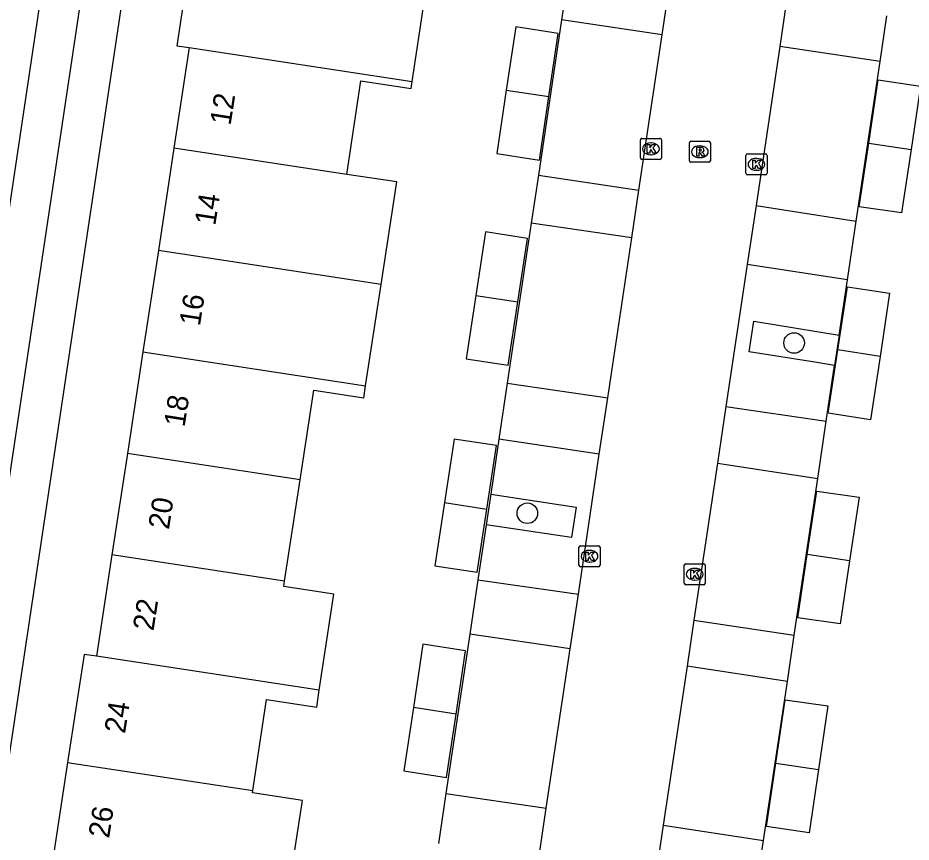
# Model space of a CAD drawing. Extents: x 164150 to 165261, y 382513 to 383432.
# Drawn here: x 164313.46 to 164355.91, y 382781.87 to 382821.01 of the extents above; entities that cross this region are included whole.
import ezdxf

# ---------------------------------------------------------------- set-up
doc = ezdxf.new("R2010")
doc.units = 0
for name, color, linetype in [('IMGEO_Boom', 7, 'Continuous'), ('IMGEO_Groenvoorziening', 7, 'Continuous'), ('IMGEO_Kolk', 7, 'Continuous'), ('IMGEO_Pand', 7, 'Continuous'), ('IMGEO_Pand_nummerreeks', 7, 'Continuous'), ('IMGEO_Parkeervlak_open', 7, 'Continuous'), ('IMGEO_Rijbaan_lokaal_open', 7, 'Continuous'), ('IMGEO_Rioolput', 7, 'Continuous'), ('IMGEO_Voetpad_open', 7, 'Continuous')]:
    doc.layers.add(name, color=color, linetype=linetype)

msp = doc.modelspace()

# ---------------------------------------------------------------- linework, layer by layer
at = {"layer": 'IMGEO_Boom'}
for centre in [(164350.346, 382805.576), (164337.671, 382797.492)]:
    msp.add_circle(centre, 0.489, dxfattribs=at)
at = {"layer": 'IMGEO_Groenvoorziening'}
for points in [[(164352.49, 382805.954), (164352.274, 382804.514)], [(164335.928, 382798.393), (164335.711, 382796.942)]]:
    msp.add_lwpolyline(points, dxfattribs=at)
at = {"layer": 'IMGEO_Kolk'}
for p, q in [((164343.044, 382814.368), (164343.044, 382815.22)), ((164343.119, 382815.294), (164343.971, 382815.294)), ((164343.532, 382815.074), (164343.557, 382815.074)), ((164344.045, 382815.22), (164344.045, 382814.368)), ((164348.133, 382814.559), (164348.985, 382814.559)), ((164343.971, 382814.294), (164343.119, 382814.294)), ((164343.555, 382814.514), (164343.53, 382814.514)), ((164348.058, 382813.633), (164348.058, 382814.485)), ((164348.546, 382814.339), (164348.571, 382814.339)), ((164349.059, 382814.485), (164349.059, 382813.633)), ((164348.569, 382813.779), (164348.544, 382813.779)), ((164348.985, 382813.559), (164348.133, 382813.559)), ((164340.124, 382795.024), (164340.124, 382795.876)), ((164340.199, 382795.95), (164341.051, 382795.95)), ((164341.125, 382795.876), (164341.125, 382795.024)), ((164340.612, 382795.73), (164340.637, 382795.73)), ((164340.635, 382795.17), (164340.61, 382795.17)), ((164345.124, 382794.168), (164345.124, 382795.02)), ((164345.199, 382795.094), (164346.051, 382795.094)), ((164346.125, 382795.02), (164346.125, 382794.168)), ((164341.051, 382794.95), (164340.199, 382794.95)), ((164345.612, 382794.874), (164345.637, 382794.874)), ((164345.635, 382794.314), (164345.61, 382794.314)), ((164346.051, 382794.094), (164345.199, 382794.094))]:
    msp.add_line(p, q, dxfattribs=at)
for points in [[(164343.044, 382814.368), (164343.044, 382815.22)], [(164343.119, 382815.294), (164343.971, 382815.294)], [(164343.365, 382814.994), (164343.488, 382814.994), (164343.488, 382814.843), (164343.618, 382814.994), (164343.782, 382814.994), (164343.636, 382814.843), (164343.789, 382814.594), (164343.637, 382814.594), (164343.552, 382814.758), (164343.488, 382814.691), (164343.488, 382814.594), (164343.365, 382814.594), (164343.365, 382814.994)], [(164344.045, 382815.22), (164344.045, 382814.368)], [(164348.133, 382814.559), (164348.985, 382814.559)], [(164343.971, 382814.294), (164343.119, 382814.294)], [(164348.058, 382813.633), (164348.058, 382814.485)], [(164348.379, 382814.259), (164348.502, 382814.259), (164348.502, 382814.108), (164348.632, 382814.259), (164348.796, 382814.259), (164348.65, 382814.108), (164348.803, 382813.859), (164348.651, 382813.859), (164348.566, 382814.023), (164348.502, 382813.956), (164348.502, 382813.859), (164348.379, 382813.859), (164348.379, 382814.259)], [(164349.059, 382814.485), (164349.059, 382813.633)], [(164348.985, 382813.559), (164348.133, 382813.559)], [(164340.124, 382795.024), (164340.124, 382795.876)], [(164340.199, 382795.95), (164341.051, 382795.95)], [(164341.125, 382795.876), (164341.125, 382795.024)], [(164340.445, 382795.65), (164340.568, 382795.65), (164340.568, 382795.499), (164340.698, 382795.65), (164340.862, 382795.65), (164340.716, 382795.499), (164340.869, 382795.25), (164340.717, 382795.25), (164340.632, 382795.414), (164340.568, 382795.347), (164340.568, 382795.25), (164340.445, 382795.25), (164340.445, 382795.65)], [(164345.124, 382794.168), (164345.124, 382795.02)], [(164345.199, 382795.094), (164346.051, 382795.094)], [(164346.125, 382795.02), (164346.125, 382794.168)], [(164341.051, 382794.95), (164340.199, 382794.95)], [(164345.445, 382794.794), (164345.568, 382794.794), (164345.568, 382794.643), (164345.698, 382794.794), (164345.862, 382794.794), (164345.716, 382794.643), (164345.869, 382794.394), (164345.717, 382794.394), (164345.632, 382794.558), (164345.568, 382794.491), (164345.568, 382794.394), (164345.445, 382794.394), (164345.445, 382794.794)], [(164346.051, 382794.094), (164345.199, 382794.094)]]:
    msp.add_lwpolyline(points, dxfattribs=at)
for centre, start, end in [((164343.121, 382815.218), 91.552, 178.448), ((164343.121, 382815.218), 91.552, 178.448), ((164343.969, 382815.218), 1.552, 88.448), ((164343.969, 382815.218), 1.552, 88.448), ((164348.135, 382814.483), 91.552, 178.448), ((164348.135, 382814.483), 91.552, 178.448), ((164348.983, 382814.483), 1.552, 88.448), ((164348.983, 382814.483), 1.552, 88.448), ((164343.121, 382814.37), 181.552, 268.448), ((164343.121, 382814.37), 181.552, 268.448), ((164343.969, 382814.37), 271.552, 358.448), ((164343.969, 382814.37), 271.552, 358.448), ((164348.135, 382813.635), 181.552, 268.448), ((164348.135, 382813.635), 181.552, 268.448), ((164348.983, 382813.635), 271.552, 358.448), ((164348.983, 382813.635), 271.552, 358.448), ((164340.201, 382795.874), 91.552, 178.448), ((164340.201, 382795.874), 91.552, 178.448), ((164341.049, 382795.874), 1.552, 88.448), ((164341.049, 382795.874), 1.552, 88.448), ((164340.201, 382795.026), 181.552, 268.448), ((164340.201, 382795.026), 181.552, 268.448), ((164341.049, 382795.026), 271.552, 358.448), ((164341.049, 382795.026), 271.552, 358.448), ((164345.201, 382795.018), 91.552, 178.448), ((164345.201, 382795.018), 91.552, 178.448), ((164346.049, 382795.018), 1.552, 88.448), ((164346.049, 382795.018), 1.552, 88.448), ((164345.201, 382794.17), 181.552, 268.448), ((164345.201, 382794.17), 181.552, 268.448), ((164346.049, 382794.17), 271.552, 358.448), ((164346.049, 382794.17), 271.552, 358.448)]:
    msp.add_arc(centre, 0.0765, start, end, dxfattribs=at)
for centre, major_axis, ratio, start_param, end_param in [((164343.531, 382814.794), (-0.387, 0.002), 0.722429, 4.712389, 7.853982), ((164343.556, 382814.794), (-0.39, 0.002), 0.717154, 1.570796, 4.712389), ((164348.545, 382814.059), (-0.387, 0.002), 0.722429, 4.712389, 7.853982), ((164348.57, 382814.059), (-0.39, 0.002), 0.717154, 1.570796, 4.712389), ((164340.611, 382795.45), (-0.387, 0.002), 0.722429, 4.712389, 7.853982), ((164340.636, 382795.45), (-0.39, 0.002), 0.717154, 1.570796, 4.712389), ((164345.611, 382794.594), (-0.387, 0.002), 0.722429, 4.712389, 7.853982), ((164345.636, 382794.594), (-0.39, 0.002), 0.717154, 1.570796, 4.712389)]:
    msp.add_ellipse(centre, major_axis=major_axis, ratio=ratio, start_param=start_param, end_param=end_param, dxfattribs=at)
at = {"layer": 'IMGEO_Pand'}
for points in [[(164321.797, 382824.824), (164321.014, 382819.693), (164321.607, 382819.602)], [(164332.195, 382817.987), (164332.963, 382823.024), (164330.589, 382823.386), (164330.603, 382823.48)], [(164338.69, 382817.28), (164339.134, 382820.279), (164337.12, 382820.593), (164336.672, 382817.581)], [(164321.607, 382819.602), (164320.88, 382814.834)], [(164321.607, 382819.602), (164332.195, 382817.987)], [(164329.088, 382813.584), (164329.765, 382818.024), (164332.145, 382817.661), (164332.195, 382817.987)], [(164353.894, 382815.063), (164354.347, 382818.074), (164356.353, 382817.767), (164355.903, 382814.762)], [(164336.672, 382817.581), (164336.223, 382814.569), (164338.243, 382814.262), (164338.69, 382817.28)], [(164336.672, 382817.581), (164338.69, 382817.28)], [(164355.903, 382814.762), (164355.453, 382811.757), (164353.44, 382812.046), (164353.894, 382815.063)], [(164353.894, 382815.063), (164355.903, 382814.762)], [(164320.88, 382814.834), (164320.137, 382809.967)], [(164329.088, 382813.584), (164320.88, 382814.834)], [(164330.722, 382808.352), (164331.465, 382813.222), (164329.088, 382813.584)], [(164337.223, 382807.531), (164337.682, 382810.545), (164335.678, 382810.851), (164335.218, 382807.837)], [(164320.137, 382809.967), (164319.402, 382805.15)], [(164330.722, 382808.352), (164320.137, 382809.967)], [(164329.987, 382803.535), (164330.722, 382808.352)], [(164352.421, 382805.243), (164352.878, 382808.248), (164354.887, 382807.937), (164354.43, 382804.937)], [(164335.218, 382807.837), (164334.757, 382804.823), (164336.765, 382804.525), (164337.223, 382807.531)], [(164335.218, 382807.837), (164337.223, 382807.531)], [(164354.43, 382804.937), (164353.971, 382801.923), (164351.964, 382802.238), (164352.421, 382805.243)], [(164354.43, 382804.937), (164352.421, 382805.243)], [(164319.402, 382805.15), (164318.667, 382800.332)], [(164319.402, 382805.15), (164329.987, 382803.535)], [(164326.872, 382799.08), (164327.52, 382803.328), (164329.9, 382802.965), (164329.987, 382803.535)], [(164335.746, 382797.691), (164336.206, 382800.706), (164334.2, 382801.009), (164333.736, 382798.001)], [(164318.667, 382800.332), (164317.932, 382795.515)], [(164326.872, 382799.08), (164318.667, 382800.332)], [(164326.138, 382794.263), (164326.872, 382799.08)], [(164350.971, 382795.533), (164351.425, 382798.536), (164353.442, 382798.249), (164352.987, 382795.228)], [(164333.736, 382798.001), (164333.271, 382794.993), (164335.288, 382794.694), (164335.746, 382797.691)], [(164333.736, 382798.001), (164335.746, 382797.691)], [(164317.932, 382795.515), (164317.197, 382790.697)], [(164326.138, 382794.263), (164317.932, 382795.515)], [(164352.987, 382795.228), (164352.537, 382792.24), (164350.517, 382792.529), (164350.971, 382795.533)], [(164352.987, 382795.228), (164350.971, 382795.533)], [(164327.782, 382789.082), (164328.478, 382793.645), (164326.099, 382794.008), (164326.138, 382794.263)], [(164334.285, 382787.957), (164334.739, 382790.958), (164332.711, 382791.267), (164332.26, 382788.261)], [(164317.197, 382790.697), (164316.604, 382790.787), (164315.822, 382785.662)], [(164327.782, 382789.082), (164317.197, 382790.697)], [(164324.62, 382784.319), (164325.28, 382788.645), (164327.66, 382788.282), (164327.782, 382789.082)], [(164349.481, 382785.625), (164349.925, 382788.631), (164351.949, 382788.341), (164351.501, 382785.327)], [(164332.26, 382788.261), (164331.809, 382785.254), (164333.829, 382784.945), (164334.285, 382787.957)], [(164334.285, 382787.957), (164332.26, 382788.261)], [(164315.822, 382785.662), (164315.04, 382780.536), (164315.623, 382780.447)], [(164315.822, 382785.662), (164324.62, 382784.319)], [(164351.501, 382785.327), (164351.055, 382782.322), (164349.037, 382782.619), (164349.481, 382785.625)], [(164349.481, 382785.625), (164351.501, 382785.327)], [(164326.216, 382778.831), (164326.983, 382783.857), (164324.605, 382784.219), (164324.62, 382784.319)]]:
    msp.add_lwpolyline(points, dxfattribs=at)
at = {"layer": 'IMGEO_Parkeervlak_open'}
for points in [[(164339.299, 382820.92), (164338.195, 382813.542)], [(164353.301, 382811.365), (164354.436, 382818.942)], [(164337.854, 382811.264), (164336.717, 382803.665)], [(164352.49, 382805.954), (164352.883, 382808.572)], [(164352.274, 382804.514), (164351.421, 382804.648), (164348.214, 382805.152), (164348.44, 382806.605), (164352.49, 382805.954)], [(164351.878, 382801.866), (164352.274, 382804.514)], [(164336.319, 382801.003), (164335.928, 382798.393)], [(164350.355, 382791.706), (164351.47, 382799.147)], [(164335.928, 382798.393), (164339.993, 382797.779), (164339.763, 382796.346), (164335.711, 382796.942)], [(164335.711, 382796.942), (164335.319, 382794.322)], [(164334.933, 382791.743), (164333.801, 382784.18)], [(164348.893, 382781.947), (164350.026, 382789.507)]]:
    msp.add_lwpolyline(points, dxfattribs=at)
at = {"layer": 'IMGEO_Rijbaan_lokaal_open'}
for points in [[(164317.721, 382843.296), (164305.588, 382762.12)], [(164344.073, 382820.206), (164344.474, 382822.879)], [(164349.993, 382821.825), (164349.669, 382819.657)], [(164342.967, 382812.827), (164344.073, 382820.206)], [(164349.669, 382819.657), (164348.538, 382812.111)], [(164342.629, 382810.568), (164342.967, 382812.827)], [(164348.538, 382812.111), (164348.119, 382809.31)], [(164341.49, 382802.969), (164342.629, 382810.568)], [(164348.119, 382809.31), (164347.108, 382802.559)], [(164341.089, 382800.293), (164341.49, 382802.969)], [(164347.108, 382802.559), (164346.706, 382799.875)], [(164340.094, 382793.655), (164341.089, 382800.293)], [(164346.706, 382799.875), (164345.588, 382792.414)], [(164339.704, 382791.055), (164340.094, 382793.655)], [(164345.588, 382792.414), (164345.262, 382790.235)], [(164338.57, 382783.482), (164339.704, 382791.055)], [(164345.262, 382790.235), (164344.131, 382782.683)], [(164338.215, 382781.112), (164338.57, 382783.482)], [(164344.131, 382782.683), (164343.712, 382779.89)]]:
    msp.add_lwpolyline(points, dxfattribs=at)
at = {"layer": 'IMGEO_Rioolput'}
for p, q in [((164345.369, 382814.23), (164345.369, 382815.082)), ((164345.444, 382815.156), (164346.296, 382815.156)), ((164346.37, 382815.082), (164346.37, 382814.23)), ((164345.857, 382814.936), (164345.882, 382814.936)), ((164346.296, 382814.156), (164345.444, 382814.156)), ((164345.88, 382814.376), (164345.855, 382814.376))]:
    msp.add_line(p, q, dxfattribs=at)
for points in [[(164345.369, 382814.23), (164345.369, 382815.082)], [(164345.444, 382815.156), (164346.296, 382815.156)], [(164346.37, 382815.082), (164346.37, 382814.23)], [(164345.958, 382814.854), (164345.706, 382814.856), (164345.706, 382814.456)], [(164345.706, 382814.456), (164345.83, 382814.456), (164345.83, 382814.618), (164345.841, 382814.618)], [(164345.884, 382814.775), (164345.83, 382814.775), (164345.83, 382814.694)], [(164345.83, 382814.694), (164345.882, 382814.694)], [(164345.888, 382814.589), (164345.959, 382814.456), (164346.099, 382814.456), (164346.034, 382814.582)], [(164346.296, 382814.156), (164345.444, 382814.156)]]:
    msp.add_lwpolyline(points, dxfattribs=at)
for centre, radius, start, end in [((164345.446, 382815.08), 0.0765, 91.552, 178.448), ((164345.446, 382815.08), 0.0765, 91.552, 178.448), ((164346.294, 382815.08), 0.0765, 1.552, 88.448), ((164346.294, 382815.08), 0.0765, 1.552, 88.448), ((164345.84, 382814.565), 0.0533, 26.0293, 88.6989), ((164345.866, 382814.883), 0.19, 274.7715, 282.9687), ((164345.89, 382814.679), 0.0964, 77.0061, 93.1865), ((164345.904, 382814.736), 0.0378, 276.6634, 79.6772), ((164345.957, 382814.744), 0.109, 350.3612, 89.416), ((164345.955, 382814.744), 0.112, 277.5842, 350.9817), ((164345.939, 382814.529), 0.108, 29.5134, 73.7905), ((164345.446, 382814.232), 0.0765, 181.552, 268.448), ((164345.446, 382814.232), 0.0765, 181.552, 268.448), ((164346.294, 382814.232), 0.0765, 271.552, 358.448), ((164346.294, 382814.232), 0.0765, 271.552, 358.448)]:
    msp.add_arc(centre, radius, start, end, dxfattribs=at)
for centre, major_axis, ratio, start_param, end_param in [((164345.856, 382814.656), (-0.387, 0.002), 0.722429, 4.712389, 7.853982), ((164345.881, 382814.656), (-0.39, 0.002), 0.717154, 1.570796, 4.712389)]:
    msp.add_ellipse(centre, major_axis=major_axis, ratio=ratio, start_param=start_param, end_param=end_param, dxfattribs=at)
at = {"layer": 'IMGEO_Voetpad_open'}
for points in [[(164308.618, 382756.371), (164321.904, 382845.071)], [(164319.154, 382840.039), (164307.907, 382764.872)], [(164339.698, 382823.586), (164339.299, 382820.92)], [(164344.073, 382820.206), (164339.299, 382820.92)], [(164354.436, 382818.942), (164354.761, 382821.108)], [(164354.436, 382818.942), (164349.669, 382819.657)], [(164338.195, 382813.542), (164337.854, 382811.264)], [(164338.195, 382813.542), (164342.967, 382812.827)], [(164348.538, 382812.111), (164353.301, 382811.365)], [(164342.629, 382810.568), (164337.854, 382811.264)], [(164352.883, 382808.572), (164353.301, 382811.365)], [(164352.883, 382808.572), (164348.119, 382809.31)], [(164336.717, 382803.665), (164336.319, 382801.003)], [(164336.717, 382803.665), (164341.49, 382802.969)], [(164347.108, 382802.559), (164351.878, 382801.866)], [(164351.47, 382799.147), (164351.878, 382801.866)], [(164341.089, 382800.293), (164336.319, 382801.003)], [(164346.706, 382799.875), (164351.47, 382799.147)], [(164335.319, 382794.322), (164334.933, 382791.743)], [(164335.319, 382794.322), (164340.094, 382793.655)], [(164345.588, 382792.414), (164350.355, 382791.706)], [(164339.704, 382791.055), (164334.933, 382791.743)], [(164350.026, 382789.507), (164350.355, 382791.706)], [(164350.026, 382789.507), (164345.262, 382790.235)], [(164333.801, 382784.18), (164333.446, 382781.801)], [(164333.801, 382784.18), (164338.57, 382783.482)], [(164344.131, 382782.683), (164348.893, 382781.947)], [(164348.477, 382779.173), (164348.893, 382781.947)]]:
    msp.add_lwpolyline(points, dxfattribs=at)

# ---------------------------------------------------------------- texts
at = {"layer": 'IMGEO_Pand_nummerreeks'}
for s, rotation, p in [('12', 81.1308, (164323.566, 382815.881)), ('14', 81.1194, (164322.839, 382811.121)), ('16', 81.1251, (164322.111, 382806.351)), ('18', 81.1308, (164321.38, 382801.556)), ('20', 81.1251, (164320.637, 382796.689)), ('22', 81.1308, (164319.903, 382791.873)), ('24', 81.1251, (164318.551, 382786.997)), ('26', 81.1308, (164317.794, 382782.025))]:
    msp.add_text(s, height=1, rotation=rotation, dxfattribs=at).set_placement(p)

doc.saveas('drawing.dxf')
